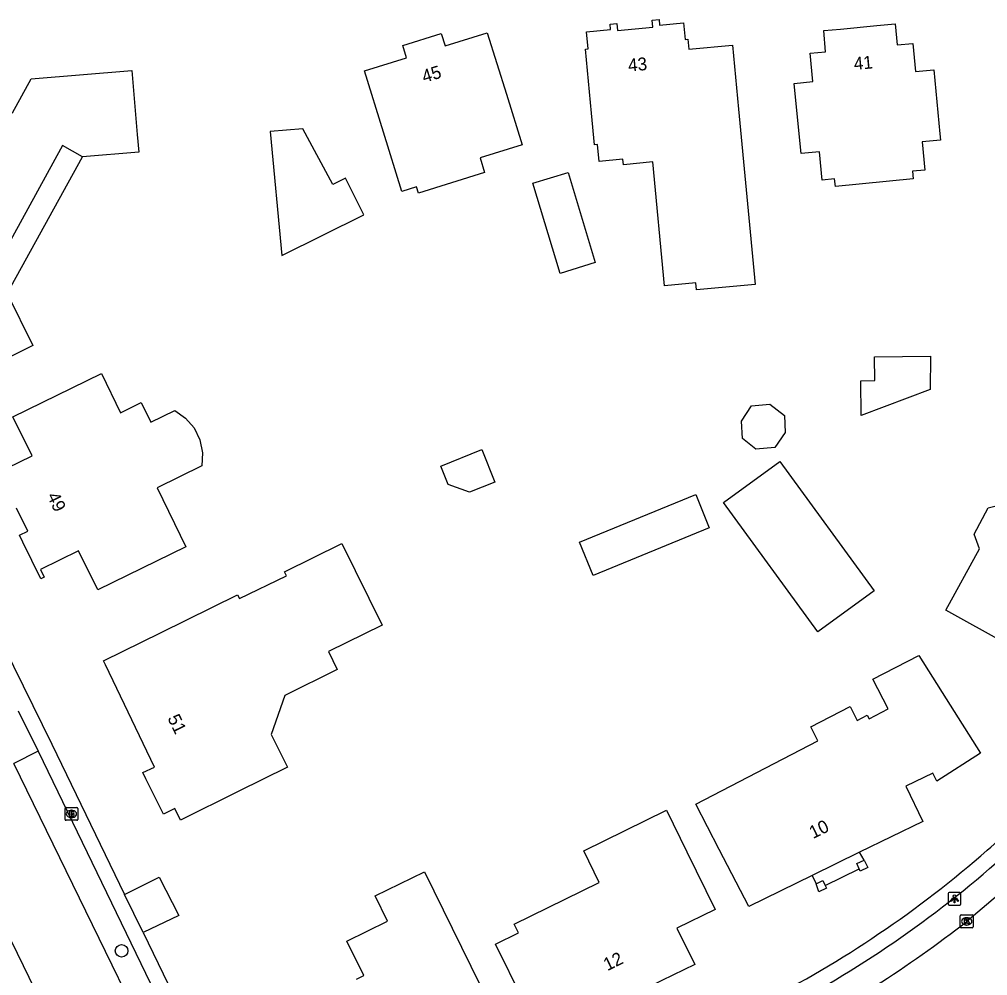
# Model space of a CAD drawing. Extents: x 160457 to 162082, y 388340 to 389736.
# Drawn here: x 160658.8 to 160734.2, y 389334.3 to 389408.7 of the extents above; entities that cross this region are included whole.
import ezdxf

# ---------------------------------------------------------------- set-up
doc = ezdxf.new("R2010")
doc.units = 0
for name, color, linetype in [('IMGEO_Boom', 7, 'Continuous'), ('IMGEO_Brandkraan', 7, 'Continuous'), ('IMGEO_Kolk', 7, 'Continuous'), ('IMGEO_Lichtpunt', 7, 'Continuous'), ('IMGEO_Pand', 7, 'Continuous'), ('IMGEO_Pand_nummerreeks', 7, 'Continuous'), ('IMGEO_Pand_overbouw', 7, 'Continuous'), ('IMGEO_Rijbaan_lokaal_gesloten', 7, 'Continuous'), ('IMGEO_Voetpad_open', 7, 'Continuous')]:
    doc.layers.add(name, color=color, linetype=linetype)

msp = doc.modelspace()

# ---------------------------------------------------------------- linework, layer by layer
at = {"layer": 'IMGEO_Boom'}
msp.add_circle((160666.802, 389336.27), 0.489, dxfattribs=at)
at = {"layer": 'IMGEO_Brandkraan'}
for p, q in [((160662.399, 389346.499), (160662.399, 389347.351)), ((160662.474, 389347.425), (160663.326, 389347.425)), ((160662.887, 389347.205), (160662.912, 389347.205)), ((160663.4, 389347.351), (160663.4, 389346.499)), ((160663.326, 389346.425), (160662.474, 389346.425)), ((160662.91, 389346.645), (160662.885, 389346.645))]:
    msp.add_line(p, q, dxfattribs=at)
for points in [[(160662.399, 389346.499), (160662.399, 389347.351)], [(160662.474, 389347.425), (160663.326, 389347.425)], [(160662.747, 389347.125), (160662.747, 389346.725), (160662.96, 389346.725)], [(160662.978, 389347.125), (160662.747, 389347.125)], [(160662.926, 389347.044), (160662.872, 389347.044), (160662.872, 389346.968)], [(160662.872, 389346.968), (160662.925, 389346.968)], [(160662.934, 389346.892), (160662.872, 389346.892), (160662.872, 389346.811)], [(160662.872, 389346.811), (160662.934, 389346.811)], [(160663.4, 389347.351), (160663.4, 389346.499)], [(160663.326, 389346.425), (160662.474, 389346.425)]]:
    msp.add_lwpolyline(points, dxfattribs=at)
for centre, radius, start, end in [((160662.476, 389347.349), 0.0765, 91.55205, 178.44795), ((160662.476, 389347.349), 0.0765, 91.55205, 178.44795), ((160662.927, 389347.006), 0.0379, 267.82845, 90.93552), ((160662.935, 389346.851), 0.0404, 269.87594, 90.50774), ((160662.982, 389346.98), 0.145, 59.4692, 91.53667), ((160663.007, 389347.027), 0.0922, 285.51372, 58.15012), ((160663.012, 389346.835), 0.105, 301.31148, 78.98903), ((160663.324, 389347.349), 0.0765, 1.55205, 88.44795), ((160663.324, 389347.349), 0.0765, 1.55205, 88.44795), ((160662.476, 389346.501), 0.0765, 181.55205, 268.44795), ((160662.476, 389346.501), 0.0765, 181.55205, 268.44795), ((160662.966, 389346.976), 0.251, 268.66757, 293.53466), ((160663.324, 389346.501), 0.0765, 271.55205, 358.44795), ((160663.324, 389346.501), 0.0765, 271.55205, 358.44795)]:
    msp.add_arc(centre, radius, start, end, dxfattribs=at)
for centre, major_axis, ratio, start_param, end_param in [((160662.886, 389346.925), (-0.387, 0.002), 0.722429, 4.712389, 7.853982), ((160662.911, 389346.925), (-0.39, 0.002), 0.717154, 1.570796, 4.712389)]:
    msp.add_ellipse(centre, major_axis=major_axis, ratio=ratio, start_param=start_param, end_param=end_param, dxfattribs=at)
at = {"layer": 'IMGEO_Kolk'}
for p, q in [((160732.08, 389338.134), (160732.08, 389338.986)), ((160732.155, 389339.06), (160733.007, 389339.06)), ((160732.568, 389338.84), (160732.593, 389338.84)), ((160733.081, 389338.986), (160733.081, 389338.134)), ((160733.007, 389338.06), (160732.155, 389338.06)), ((160732.591, 389338.28), (160732.566, 389338.28))]:
    msp.add_line(p, q, dxfattribs=at)
for points in [[(160732.08, 389338.134), (160732.08, 389338.986)], [(160732.155, 389339.06), (160733.007, 389339.06)], [(160732.401, 389338.76), (160732.524, 389338.76), (160732.524, 389338.609), (160732.654, 389338.76), (160732.818, 389338.76), (160732.672, 389338.609), (160732.825, 389338.36), (160732.673, 389338.36), (160732.588, 389338.524), (160732.524, 389338.457), (160732.524, 389338.36), (160732.401, 389338.36), (160732.401, 389338.76)], [(160733.081, 389338.986), (160733.081, 389338.134)], [(160733.007, 389338.06), (160732.155, 389338.06)]]:
    msp.add_lwpolyline(points, dxfattribs=at)
for centre, start, end in [((160732.157, 389338.984), 91.55205, 178.44795), ((160732.157, 389338.984), 91.55205, 178.44795), ((160733.005, 389338.984), 1.55205, 88.44795), ((160733.005, 389338.984), 1.55205, 88.44795), ((160732.157, 389338.136), 181.55205, 268.44795), ((160732.157, 389338.136), 181.55205, 268.44795), ((160733.005, 389338.136), 271.55205, 358.44795), ((160733.005, 389338.136), 271.55205, 358.44795)]:
    msp.add_arc(centre, 0.0765, start, end, dxfattribs=at)
for centre, major_axis, ratio, start_param, end_param in [((160732.567, 389338.56), (-0.387, 0.002), 0.722429, 4.712389, 7.853982), ((160732.592, 389338.56), (-0.39, 0.002), 0.717154, 1.570796, 4.712389)]:
    msp.add_ellipse(centre, major_axis=major_axis, ratio=ratio, start_param=start_param, end_param=end_param, dxfattribs=at)
at = {"layer": 'IMGEO_Lichtpunt'}
for p, q in [((160732.037, 389340.819), (160731.229, 389340.819)), ((160732.037, 389340.819), (160731.229, 389340.819)), ((160731.135, 389340.724), (160731.135, 389339.917)), ((160731.135, 389340.724), (160731.135, 389339.917)), ((160732.131, 389339.917), (160732.131, 389340.724)), ((160732.131, 389339.917), (160732.131, 389340.724)), ((160731.229, 389339.823), (160732.037, 389339.823)), ((160731.229, 389339.823), (160732.037, 389339.823))]:
    msp.add_line(p, q, dxfattribs=at)
for points in [[(160731.509, 389340.388), (160731.548, 389340.36), (160731.36, 389340.098), (160731.322, 389340.125), (160731.509, 389340.388)], [(160731.611, 389340.34), (160731.658, 389340.34), (160731.658, 389340.018), (160731.611, 389340.018), (160731.611, 389340.34)], [(160731.721, 389340.36), (160731.759, 389340.387), (160731.946, 389340.125), (160731.907, 389340.097), (160731.721, 389340.36)]]:
    msp.add_lwpolyline(points, dxfattribs=at)
msp.add_circle((160731.634, 389340.522), 0.0994, dxfattribs=at)
for centre, start, end in [((160731.229, 389340.724), 90, 180), ((160731.229, 389340.724), 90, 180), ((160732.037, 389340.724), 0, 90), ((160732.037, 389340.724), 0, 90), ((160731.229, 389339.917), 180, 270), ((160731.229, 389339.917), 180, 270), ((160732.037, 389339.917), 270, 0), ((160732.037, 389339.917), 270, 360)]:
    msp.add_arc(centre, 0.0946, start, end, dxfattribs=at)
at = {"layer": 'IMGEO_Pand'}
for points in [[(160711.541, 389387.683), (160711.489, 389388.23), (160709.072, 389387.999), (160708.15, 389397.647), (160705.863, 389397.428), (160705.821, 389397.866), (160703.961, 389397.688), (160703.836, 389399.002), (160703.617, 389398.981), (160703.381, 389401.45), (160702.905, 389406.427), (160703.124, 389406.448), (160702.999, 389407.762), (160704.86, 389407.937), (160704.819, 389408.375), (160705.356, 389408.426), (160705.408, 389407.878), (160708.155, 389408.137), (160708.103, 389408.684), (160708.641, 389408.735), (160708.682, 389408.297), (160710.543, 389408.472), (160710.66, 389407.17), (160710.879, 389407.189), (160710.948, 389406.424), (160714.348, 389406.73), (160714.824, 389401.753), (160716.126, 389388.121), (160711.541, 389387.683)], [(160721.323, 389396.239), (160721.112, 389398.432), (160719.686, 389398.294), (160719.64, 389398.781), (160719.159, 389403.757), (160720.606, 389403.889), (160720.403, 389406.104), (160721.601, 389406.214), (160721.45, 389407.86), (160722.746, 389407.982), (160725.591, 389408.249), (160727.024, 389408.383), (160727.18, 389406.747), (160728.389, 389406.863), (160728.597, 389404.682), (160730.015, 389404.817), (160730.485, 389399.84), (160730.532, 389399.341), (160729.107, 389399.203), (160729.318, 389397.01), (160728.351, 389396.917), (160728.409, 389396.319), (160722.358, 389395.735), (160722.3, 389396.333), (160721.323, 389396.239)], [(160696.749, 389402.926), (160697.975, 389398.986), (160694.699, 389397.967), (160695.055, 389396.824), (160689.913, 389395.223), (160689.765, 389395.699), (160688.622, 389395.343), (160687.186, 389399.959), (160685.699, 389404.732), (160688.977, 389405.752), (160688.681, 389406.702), (160691.685, 389407.627), (160691.98, 389406.678), (160695.262, 389407.699), (160696.749, 389402.926)], [(160656.336, 389388.275), (160657.895, 389387.415), (160659.905, 389383.366), (160658.653, 389382.74), (160654.181, 389380.503), (160650.673, 389387.57), (160652.117, 389390.185), (160648.523, 389392.17), (160650.637, 389396.022), (160652.6, 389399.596), (160654.712, 389403.444), (160658.297, 389401.466), (160659.757, 389404.113), (160667.604, 389404.763), (160668.022, 389399.781), (160668.136, 389398.415), (160663.761, 389398.053), (160662.202, 389398.913), (160656.336, 389388.275)], [(160685.659, 389393.535), (160684.239, 389396.382), (160683.244, 389395.886), (160680.91, 389400.207), (160678.371, 389400.021), (160679.286, 389390.359), (160685.659, 389393.535)], [(160703.668, 389389.809), (160700.935, 389388.975), (160698.82, 389395.981), (160701.554, 389396.815), (160703.668, 389389.809)], [(160724.344, 389380.616), (160725.423, 389380.628), (160725.403, 389382.495), (160729.766, 389382.543), (160729.733, 389379.943), (160724.374, 389377.909), (160724.344, 389380.616)], [(160656.894, 389373.347), (160659.83, 389374.779), (160658.348, 389377.805), (160665.228, 389381.175), (160666.72, 389378.131), (160668.337, 389378.923), (160669.09, 389377.388), (160670.95, 389378.299), (160671.778, 389377.701), (160672.446, 389376.947), (160672.902, 389376.013), (160673.09, 389375.014), (160673.054, 389373.994), (160669.573, 389372.295), (160671.814, 389367.702)], [(160735.92, 389371.925), (160737.591, 389370.999), (160738.614, 389372.844), (160735.291, 389374.687), (160738.492, 389380.459), (160743.211, 389377.834), (160747.58, 389375.402), (160743.372, 389367.815), (160745.057, 389366.88), (160744.765, 389366.351), (160743.259, 389363.627), (160742.363, 389362.005), (160742.866, 389360.882), (160741.722, 389358.817), (160740.531, 389358.612), (160740.056, 389357.735), (160735.679, 389360.151), (160730.945, 389362.763), (160733.589, 389367.54), (160733.17, 389368.676), (160734.247, 389370.726), (160735.421, 389371.024), (160735.92, 389371.925)], [(160715.822, 389378.683), (160717.252, 389378.811), (160718.387, 389377.908), (160718.461, 389376.585), (160717.637, 389375.423), (160716.164, 389375.291), (160715.128, 389376.116), (160715.051, 389377.474), (160715.822, 389378.683)], [(160695.86, 389372.74), (160693.889, 389371.943), (160692.227, 389372.552), (160691.647, 389373.986), (160694.835, 389375.275), (160695.86, 389372.74)], [(160718.034, 389374.337), (160725.381, 389364.278), (160720.999, 389361.078), (160713.653, 389371.138), (160718.034, 389374.337)], [(160711.498, 389371.77), (160712.547, 389369.174), (160703.496, 389365.475), (160702.447, 389368.07), (160711.498, 389371.77)], [(160671.814, 389367.702), (160664.939, 389364.346), (160663.453, 389367.39), (160660.495, 389365.935), (160660.78, 389365.353), (160660.505, 389365.219), (160659.112, 389368.06), (160658.842, 389368.61), (160659.495, 389368.925), (160658.628, 389370.718)], [(160683.592, 389358.167), (160679.505, 389356.145), (160678.443, 389353.112), (160679.706, 389350.557), (160675.879, 389348.664), (160671.397, 389346.447), (160670.951, 389347.348), (160670.05, 389346.902), (160668.69, 389349.663), (160668.454, 389350.142), (160669.351, 389350.572), (160665.541, 389358.512), (160665.391, 389358.825), (160669.877, 389361.035), (160675.835, 389363.969), (160675.98, 389363.673), (160679.628, 389365.452), (160679.483, 389365.748), (160683.944, 389367.955), (160687.078, 389361.619), (160682.906, 389359.555), (160683.592, 389358.167)], [(160728.848, 389359.251), (160730.99, 389355.864), (160733.661, 389351.637), (160730.244, 389349.475), (160729.952, 389350.09), (160727.85, 389349.091), (160729.159, 389346.338), (160724.25, 389343.935), (160720.545, 389342.122), (160715.62, 389339.712), (160713.321, 389344.153), (160711.489, 389347.69), (160720.999, 389352.615), (160720.444, 389353.686), (160723.499, 389355.268), (160724.054, 389354.197), (160724.833, 389354.6), (160724.98, 389354.317), (160726.467, 389355.087), (160725.271, 389357.399), (160728.848, 389359.251)], [(160710.797, 389343.985), (160713.002, 389339.497), (160710.027, 389338.037), (160711.412, 389335.215), (160708.855, 389333.96), (160703.883, 389331.52), (160701.348, 389330.276), (160699.851, 389333.323), (160698.046, 389332.436), (160695.907, 389336.788), (160697.703, 389337.67), (160697.37, 389338.349), (160703.982, 389341.599), (160702.775, 389344.056), (160709.208, 389347.217), (160710.797, 389343.985)], [(160724.61, 389343.331), (160724.883, 389342.751), (160724.291, 389342.472), (160724.204, 389342.656), (160724.018, 389343.053), (160724.61, 389343.331)], [(160685.074, 389334.06), (160685.656, 389334.346), (160685.659, 389334.348), (160685.661, 389334.35), (160685.662, 389334.353), (160685.662, 389334.356), (160685.661, 389334.359), (160685.366, 389334.96), (160685.364, 389334.962), (160685.362, 389334.964), (160685.359, 389334.965), (160685.356, 389334.965), (160685.353, 389334.964), (160684.341, 389337.024), (160687.511, 389338.582), (160686.547, 389340.543), (160690.379, 389342.426), (160696.866, 389329.228)], [(160667.033, 389340.664), (160669.726, 389342.006), (160671.268, 389339.019), (160668.471, 389337.7)], [(160721.375, 389341.742), (160721.563, 389341.363), (160721.664, 389341.158), (160721.081, 389340.87), (160720.856, 389341.486), (160721.375, 389341.742)], [(160668.471, 389337.7), (160667.033, 389340.664)]]:
    msp.add_lwpolyline(points, dxfattribs=at)
at = {"layer": 'IMGEO_Pand_overbouw'}
for points in [[(160657.895, 389387.415), (160663.761, 389398.053), (160662.202, 389398.913), (160656.336, 389388.275)], [(160721.563, 389341.363), (160724.204, 389342.656), (160724.018, 389343.053), (160724.61, 389343.331), (160724.25, 389343.935), (160720.545, 389342.122), (160720.856, 389341.486), (160721.375, 389341.742)]]:
    msp.add_lwpolyline(points, close=True, dxfattribs=at)
at = {"layer": 'IMGEO_Rijbaan_lokaal_gesloten'}
for points in [[(160674.882, 389317.14), (160674.735, 389317.405), (160658.413, 389350.846)], [(160736.172, 389341.58), (160732.58, 389338.56)], [(160658.225, 389337.004), (160662.314, 389328.628), (160663.198, 389326.786)]]:
    msp.add_lwpolyline(points, dxfattribs=at)
msp.add_arc((160679.925, 389405.659), 85.293, 296.48718, 308.12279, dxfattribs=at)
at = {"layer": 'IMGEO_Voetpad_open'}
for points in [[(160642.399, 389390.922), (160647.945, 389379.57), (160661.364, 389352.35), (160667.033, 389340.664)], [(160658.744, 389354.945), (160660.302, 389351.798)], [(160660.302, 389351.798), (160658.413, 389350.846)], [(160660.302, 389351.798), (160676.642, 389318.017)], [(160668.471, 389337.7), (160678.999, 389315.999)]]:
    msp.add_lwpolyline(points, dxfattribs=at)
for centre, radius, start, end in [((160689.12, 389397.246), 69.676, 310.29523, 314.97204), ((160678.099, 389408.153), 85.133, 296.87512, 311.2054), ((160677.701, 389408.645), 86.969, 296.91774, 311.10316)]:
    msp.add_arc(centre, radius, start, end, dxfattribs=at)

# ---------------------------------------------------------------- texts
at = {"layer": 'IMGEO_Pand_nummerreeks'}
for s, rotation, p in [('43', 5.38619, (160706.267, 389404.664)), ('41', 5.36028, (160723.833, 389404.789)), ('45', 17.11479, (160690.358, 389403.787)), ('49', 295.80596, (160660.971, 389371.663)), ('51', 295.88339, (160670.35, 389354.378)), ('10', 26.07717, (160720.624, 389344.967)), ('12', 26.13992, (160704.607, 389334.683))]:
    msp.add_text(s, height=1, rotation=rotation, dxfattribs=at).set_placement(p)

doc.saveas('drawing.dxf')
